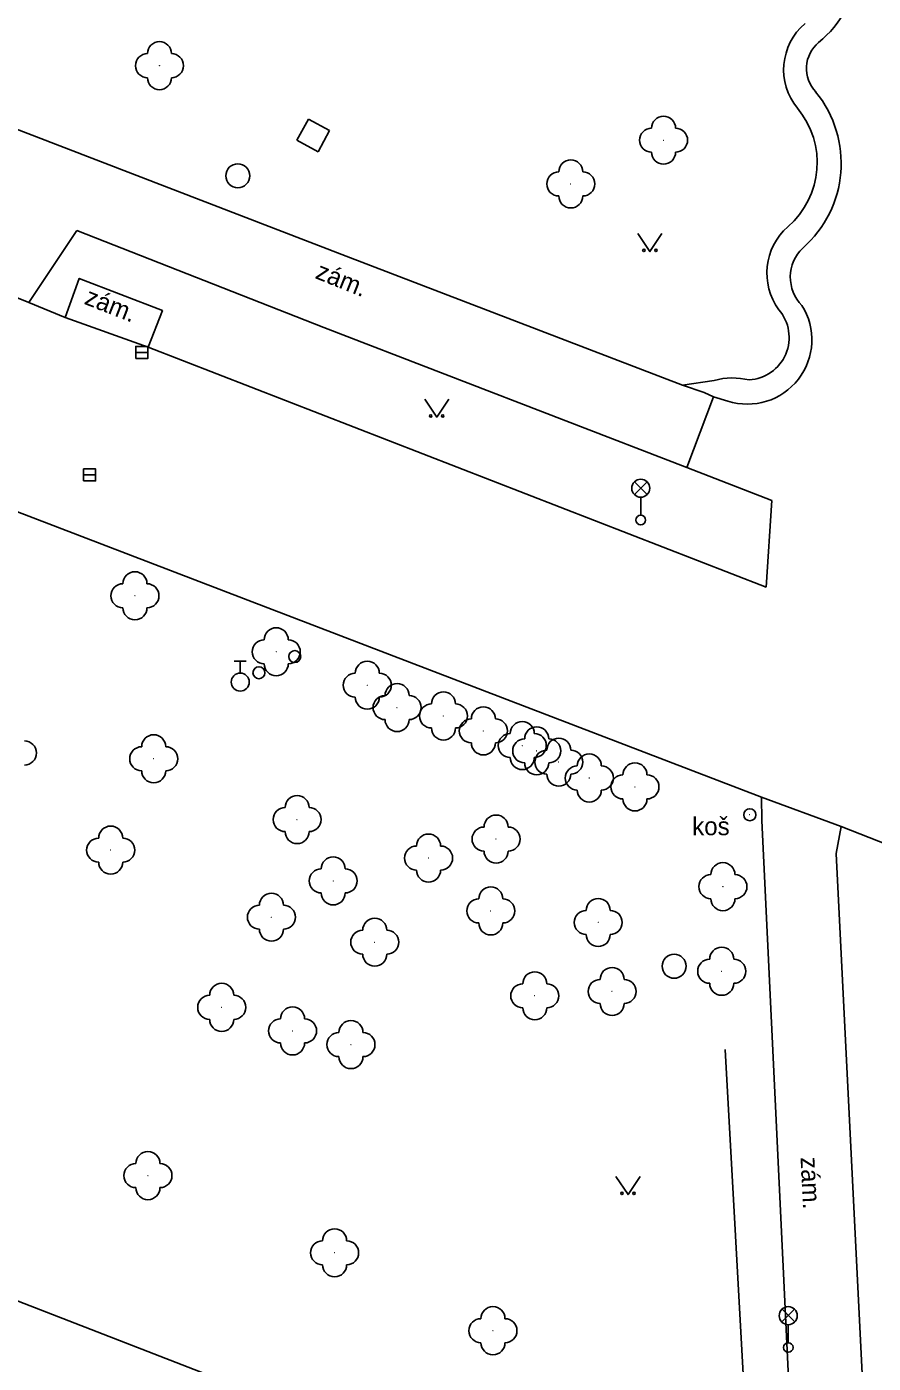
# Model space of a CAD drawing. Extents: x -737812 to -729375, y -1123000 to -1115500.
# Drawn here: x -736609.9 to -736574.7, y -1118482.4 to -1118426.8 of the extents above; entities that cross this region are included whole.
import ezdxf

# ---------------------------------------------------------------- set-up
doc = ezdxf.new("R2010")
doc.units = 0
for name, color, linetype in [('Doplněk polohopisu', 7, 'Continuous'), ('Doplňkové značky', 7, 'Continuous'), ('Hranice - ploty_ zdi', 7, 'Continuous'), ('Komunikace', 7, 'Continuous'), ('Pomocné popisy', 7, 'Continuous'), ('Povr_ zn_ inž_ sítí - el_', 7, 'Continuous'), ('Povr_ zn_ inž_ sítí - kan_', 7, 'Continuous'), ('Povr_ zn_ inž_ sítí - ner_', 7, 'Continuous'), ('Povr_ zn_ inž_ sítí - vod_', 7, 'Continuous'), ('Stavební objekty', 7, 'Continuous'), ('Zeleň', 7, 'Continuous'), ('Značky druhů pozemků', 7, 'Continuous')]:
    doc.layers.add(name, color=color, linetype=linetype)

msp = doc.modelspace()

# ---------------------------------------------------------------- linework, layer by layer
at = {"layer": 'Doplněk polohopisu'}
for p, q in [((-736607.86, -1118435.26), (-736609.85, -1118438.26)), ((-736582.47, -1118445.12), (-736597.58, -1118439.3))]:
    msp.add_line(p, q, dxfattribs=at)
for points in [[(-736596.65, -1118436.34), (-736620.14, -1118427.3)], [(-736607.86, -1118435.26), (-736597.58, -1118439.3)], [(-736596.65, -1118436.34), (-736582.65, -1118441.7)], [(-736604.89, -1118440.12), (-736604.3, -1118438.6), (-736607.76, -1118437.26), (-736608.34, -1118438.88)], [(-736581.33, -1118441.5), (-736582.65, -1118441.7)], [(-736582.65, -1118441.7), (-736581.75, -1118442), (-736581.36, -1118442.18), (-736580.77, -1118442.36)], [(-736579.35, -1118459.81), (-736579.37, -1118458.84)], [(-736577.61, -1118498.35), (-736577.79, -1118493.1), (-736578.07, -1118486.49), (-736579.35, -1118459.81)], [(-736576.05, -1118460.06), (-736576.25, -1118461.18)], [(-736576.25, -1118461.18), (-736575.01, -1118486.15), (-736574.75, -1118492.2)]]:
    msp.add_lwpolyline(points, dxfattribs=at)
for centre, radius, start, end in [((-736575.926, -1118428.582), 2.516, 130.1953, 219.4159), ((-736580.569, -1118432.442), 3.522, 310.7593, 39.9635), ((-736576.569, -1118437.037), 2.57, 131.4259, 216.3313), ((-736579.984, -1118439.713), 1.77, 273.3524, 40.6299), ((-736580.565, -1118444.374), 2.974, 76.6808, 104.8997)]:
    msp.add_arc(centre, radius, start, end, dxfattribs=at)
at = {"layer": 'Doplňkové značky'}
for radius in [0.25, 0.0005]:
    msp.add_circle((-736579.851, -1118459.57), radius, dxfattribs=at)
at = {"layer": 'Hranice - ploty_ zdi'}
msp.add_lwpolyline([(-736580.88, -1118469.34), (-736580.01, -1118484.84)], dxfattribs=at)
at = {"layer": 'Komunikace'}
for p, q in [((-736609.85, -1118438.26), (-736608.34, -1118438.88)), ((-736578.94, -1118446.5), (-736582.47, -1118445.12)), ((-736579.17, -1118450.1), (-736578.94, -1118446.5))]:
    msp.add_line(p, q, dxfattribs=at)
for points in [[(-736611.86, -1118437.45), (-736609.85, -1118438.26)], [(-736608.34, -1118438.88), (-736604.89, -1118440.12)], [(-736604.89, -1118440.12), (-736579.17, -1118450.1)], [(-736581.36, -1118442.18), (-736582.47, -1118445.12)], [(-736579.37, -1118458.84), (-736614.57, -1118445.35)], [(-736576.05, -1118460.06), (-736579.37, -1118458.84)], [(-736563.41, -1118465.02), (-736576.05, -1118460.06)]]:
    msp.add_lwpolyline(points, dxfattribs=at)
for centre, radius, start, end in [((-736579.684, -1118424.042), 4.337, 308.4062, 42.1717), ((-736576.064, -1118428.527), 1.428, 130.4022, 222.9301), ((-736580.739, -1118432.471), 4.69, 311.1996, 39.3023), ((-736576.5, -1118437.205), 1.665, 133.666, 224.8896), ((-736579.947, -1118439.809), 2.68, 252.1171, 32.2327)]:
    msp.add_arc(centre, radius, start, end, dxfattribs=at)
at = {"layer": 'Povr_ zn_ inž_ sítí - el_'}
for p, q in [((-736584.654, -1118446.248), (-736584.126, -1118445.72)), ((-736584.118, -1118446.245), (-736584.646, -1118445.716)), ((-736584.39, -1118446.36), (-736584.39, -1118447.11)), ((-736578.514, -1118480.668), (-736577.986, -1118480.14)), ((-736577.978, -1118480.665), (-736578.506, -1118480.136)), ((-736578.25, -1118480.78), (-736578.25, -1118481.53))]:
    msp.add_line(p, q, dxfattribs=at)
for centre, radius in [((-736584.39, -1118445.985), 0.375), ((-736584.39, -1118447.31), 0.2), ((-736578.25, -1118480.405), 0.375), ((-736578.25, -1118481.73), 0.2)]:
    msp.add_circle(centre, radius, dxfattribs=at)
at = {"layer": 'Povr_ zn_ inž_ sítí - kan_'}
for p, q in [((-736605.41, -1118440.34), (-736604.91, -1118440.34)), ((-736607.58, -1118445.43), (-736607.08, -1118445.43))]:
    msp.add_line(p, q, dxfattribs=at)
for points in [[(-736605.41, -1118440.591), (-736604.91, -1118440.591), (-736604.91, -1118440.09), (-736605.41, -1118440.09)], [(-736607.58, -1118445.681), (-736607.08, -1118445.681), (-736607.08, -1118445.18), (-736607.58, -1118445.18)]]:
    msp.add_lwpolyline(points, close=True, dxfattribs=at)
for centre in [(-736601.16, -1118432.99), (-736583, -1118465.87)]:
    msp.add_circle(centre, 0.5, dxfattribs=at)
at = {"layer": 'Povr_ zn_ inž_ sítí - ner_'}
for p, q in [((-736598.218, -1118430.631), (-736598.699, -1118431.508)), ((-736597.341, -1118431.112), (-736598.218, -1118430.631)), ((-736597.822, -1118431.989), (-736597.341, -1118431.112)), ((-736598.699, -1118431.508), (-736597.822, -1118431.989))]:
    msp.add_line(p, q, dxfattribs=at)
at = {"layer": 'Povr_ zn_ inž_ sítí - vod_'}
for p, q in [((-736601.31, -1118453.175), (-736600.81, -1118453.175)), ((-736601.06, -1118453.675), (-736601.06, -1118453.175))]:
    msp.add_line(p, q, dxfattribs=at)
for centre, radius in [((-736598.79, -1118452.99), 0.25), ((-736600.28, -1118453.66), 0.25), ((-736601.06, -1118454.05), 0.375)]:
    msp.add_circle(centre, radius, dxfattribs=at)
at = {"layer": 'Stavební objekty'}
msp.add_lwpolyline([(-736635.51, -1118470.03), (-736588.65, -1118488.21)], dxfattribs=at)
at = {"layer": 'Zeleň'}
for centre in [(-736604.42, -1118428.41), (-736583.44, -1118431.51), (-736587.3, -1118433.33), (-736605.44, -1118450.46), (-736599.56, -1118452.79), (-736595.77, -1118454.18), (-736594.53, -1118455.11), (-736592.6, -1118455.46), (-736590.94, -1118456.08), (-736589.32, -1118456.69), (-736604.66, -1118457.24), (-736588.72, -1118456.91), (-736587.8, -1118457.38), (-736586.53, -1118458.04), (-736584.63, -1118458.41), (-736598.69, -1118459.77), (-736590.41, -1118460.58), (-736606.45, -1118461.04), (-736593.22, -1118461.37), (-736597.19, -1118462.32), (-736580.97, -1118462.56), (-736599.76, -1118463.83), (-736590.63, -1118463.57), (-736586.16, -1118464.05), (-736595.46, -1118464.87), (-736581.02, -1118466.08), (-736588.8, -1118467.1), (-736585.58, -1118466.92), (-736601.83, -1118467.58), (-736598.88, -1118468.56), (-736596.45, -1118469.13), (-736604.9, -1118474.58), (-736597.13, -1118477.79), (-736590.54, -1118481.03)]:
    msp.add_circle(centre, 0.0005, dxfattribs=at)
for centre, start, end in [((-736604.92, -1118428.41), 90, 270), ((-736604.42, -1118427.91), 360, 180), ((-736603.92, -1118428.41), 270, 90), ((-736604.42, -1118428.91), 180, 360), ((-736583.44, -1118431.01), 360, 180), ((-736583.94, -1118431.51), 90, 270), ((-736582.94, -1118431.51), 270, 90), ((-736587.3, -1118432.83), 360, 180), ((-736583.44, -1118432.01), 180, 360), ((-736587.8, -1118433.33), 90, 270), ((-736586.8, -1118433.33), 270, 90), ((-736587.3, -1118433.83), 180, 360), ((-736605.44, -1118449.96), 360, 180), ((-736605.94, -1118450.46), 90, 270), ((-736604.94, -1118450.46), 270, 90), ((-736605.44, -1118450.96), 180, 360), ((-736599.56, -1118452.29), 360, 180), ((-736600.06, -1118452.79), 90, 270), ((-736599.06, -1118452.79), 270, 90), ((-736599.56, -1118453.29), 180, 360), ((-736595.77, -1118453.68), 360, 180), ((-736596.27, -1118454.18), 90, 270), ((-736595.27, -1118454.18), 270, 90), ((-736595.03, -1118455.11), 90, 270), ((-736594.53, -1118454.61), 360, 180), ((-736594.03, -1118455.11), 270, 90), ((-736592.6, -1118454.96), 360, 180), ((-736595.77, -1118454.68), 180, 360), ((-736593.1, -1118455.46), 90, 270), ((-736592.1, -1118455.46), 270, 90), ((-736590.94, -1118455.58), 360, 180), ((-736594.53, -1118455.61), 180, 360), ((-736591.44, -1118456.08), 90, 270), ((-736590.44, -1118456.08), 270, 90), ((-736589.32, -1118456.19), 360, 180), ((-736604.66, -1118456.74), 360, 180), ((-736592.6, -1118455.96), 180, 360), ((-736589.82, -1118456.69), 90, 270), ((-736588.72, -1118456.41), 360, 180), ((-736588.82, -1118456.69), 270, 90), ((-736610.04, -1118457), 270, 90), ((-736605.16, -1118457.24), 90, 270), ((-736604.16, -1118457.24), 270, 90), ((-736590.94, -1118456.58), 180, 360), ((-736589.22, -1118456.91), 90, 270), ((-736587.8, -1118456.88), 360, 180), ((-736588.22, -1118456.91), 270, 90), ((-736589.32, -1118457.19), 180, 360), ((-736588.72, -1118457.41), 180, 360), ((-736588.3, -1118457.38), 90, 270), ((-736587.3, -1118457.38), 270, 90), ((-736586.53, -1118457.54), 360, 180), ((-736584.63, -1118457.91), 360, 180), ((-736604.66, -1118457.74), 180, 360), ((-736587.8, -1118457.88), 180, 360), ((-736587.03, -1118458.04), 90, 270), ((-736586.03, -1118458.04), 270, 90), ((-736585.13, -1118458.41), 90, 270), ((-736584.13, -1118458.41), 270, 90), ((-736586.53, -1118458.54), 180, 360), ((-736598.69, -1118459.27), 360, 180), ((-736584.63, -1118458.91), 180, 360), ((-736599.19, -1118459.77), 90, 270), ((-736598.19, -1118459.77), 270, 90), ((-736590.41, -1118460.08), 360, 180), ((-736606.45, -1118460.54), 360, 180), ((-736590.91, -1118460.58), 90, 270), ((-736589.91, -1118460.58), 270, 90), ((-736606.95, -1118461.04), 90, 270), ((-736605.95, -1118461.04), 270, 90), ((-736598.69, -1118460.27), 180, 360), ((-736593.22, -1118460.87), 360, 180), ((-736597.19, -1118461.82), 360, 180), ((-736593.72, -1118461.37), 90, 270), ((-736592.72, -1118461.37), 270, 90), ((-736590.41, -1118461.08), 180, 360), ((-736606.45, -1118461.54), 180, 360), ((-736597.69, -1118462.32), 90, 270), ((-736596.69, -1118462.32), 270, 90), ((-736593.22, -1118461.87), 180, 360), ((-736580.97, -1118462.06), 360, 180), ((-736581.47, -1118462.56), 90, 270), ((-736580.47, -1118462.56), 270, 90), ((-736599.76, -1118463.33), 360, 180), ((-736597.19, -1118462.82), 180, 360), ((-736590.63, -1118463.07), 360, 180), ((-736600.26, -1118463.83), 90, 270), ((-736599.26, -1118463.83), 270, 90), ((-736591.13, -1118463.57), 90, 270), ((-736590.13, -1118463.57), 270, 90), ((-736586.16, -1118463.55), 360, 180), ((-736580.97, -1118463.06), 180, 360), ((-736595.46, -1118464.37), 360, 180), ((-736590.63, -1118464.07), 180, 360), ((-736586.66, -1118464.05), 90, 270), ((-736585.66, -1118464.05), 270, 90), ((-736599.76, -1118464.33), 180, 360), ((-736595.96, -1118464.87), 90, 270), ((-736594.96, -1118464.87), 270, 90), ((-736586.16, -1118464.55), 180, 360), ((-736581.02, -1118465.58), 360, 180), ((-736595.46, -1118465.37), 180, 360), ((-736581.52, -1118466.08), 90, 270), ((-736580.52, -1118466.08), 270, 90), ((-736588.8, -1118466.6), 360, 180), ((-736585.58, -1118466.42), 360, 180), ((-736601.83, -1118467.08), 360, 180), ((-736589.3, -1118467.1), 90, 270), ((-736588.3, -1118467.1), 270, 90), ((-736586.08, -1118466.92), 90, 270), ((-736585.08, -1118466.92), 270, 90), ((-736581.02, -1118466.58), 180, 360), ((-736602.33, -1118467.58), 90, 270), ((-736601.33, -1118467.58), 270, 90), ((-736585.58, -1118467.42), 180, 360), ((-736598.88, -1118468.06), 360, 180), ((-736588.8, -1118467.6), 180, 360), ((-736601.83, -1118468.08), 180, 360), ((-736599.38, -1118468.56), 90, 270), ((-736598.38, -1118468.56), 270, 90), ((-736596.45, -1118468.63), 360, 180), ((-736598.88, -1118469.06), 180, 360), ((-736596.95, -1118469.13), 90, 270), ((-736595.95, -1118469.13), 270, 90), ((-736596.45, -1118469.63), 180, 360), ((-736605.4, -1118474.58), 90, 270), ((-736604.9, -1118474.08), 360, 180), ((-736604.4, -1118474.58), 270, 90), ((-736604.9, -1118475.08), 180, 360), ((-736597.13, -1118477.29), 360, 180), ((-736597.63, -1118477.79), 90, 270), ((-736596.63, -1118477.79), 270, 90), ((-736597.13, -1118478.29), 180, 360), ((-736590.54, -1118480.53), 360, 180), ((-736591.04, -1118481.03), 90, 270), ((-736590.04, -1118481.03), 270, 90), ((-736590.54, -1118481.53), 180, 360)]:
    msp.add_arc(centre, 0.5, start, end, dxfattribs=at)
at = {"layer": 'Značky druhů pozemků'}
for points in [[(-736584.51, -1118435.39), (-736584.01, -1118436.14), (-736583.51, -1118435.39)], [(-736593.38, -1118442.28), (-736592.88, -1118443.03), (-736592.38, -1118442.28)], [(-736585.42, -1118474.62), (-736584.92, -1118475.37), (-736584.42, -1118474.62)]]:
    msp.add_lwpolyline(points, dxfattribs=at)
for centre in [(-736584.26, -1118436.09), (-736583.76, -1118436.09), (-736593.13, -1118442.98), (-736592.63, -1118442.98), (-736585.171, -1118475.32), (-736584.671, -1118475.32)]:
    msp.add_circle(centre, 0.05, dxfattribs=at)

# ---------------------------------------------------------------- texts
at = {"layer": 'Pomocné popisy'}
for rotation, p in [(338.1847, (-736597.98, -1118437.24)), (338.6832, (-736607.59, -1118438.31)), (272.7684, (-736577.74, -1118473.82))]:
    msp.add_text('zám.', height=0.75, rotation=rotation, dxfattribs=at).set_placement(p)
msp.add_text('koš', height=0.75, dxfattribs=at).set_placement((-736582.25, -1118460.42))

doc.saveas('drawing.dxf')
